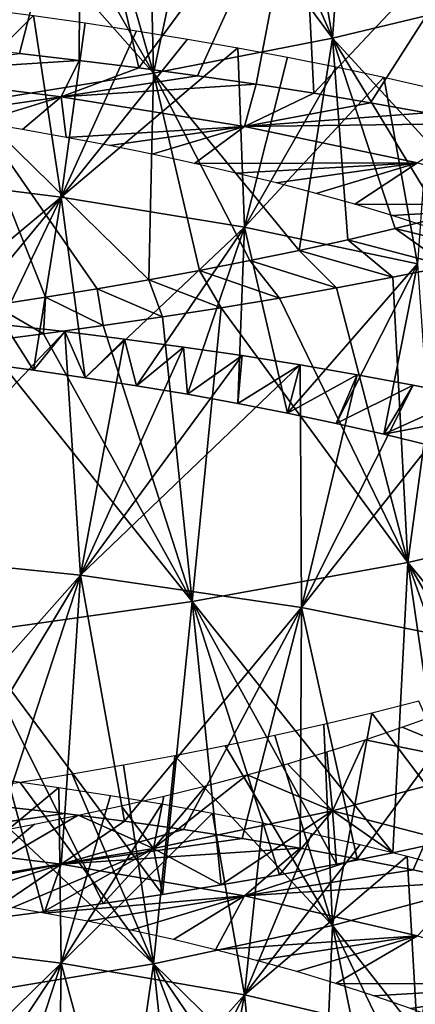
# Model space of a CAD drawing. Header units: millimetres. Extents: x -161 to 161, y -94 to 1149.
# Tile 840 of 1056: x 44.81 to 47.15, y 430.84 to 436.66. Entities that reach past the tile are written whole.
import ezdxf

# ---------------------------------------------------------------- set-up
doc = ezdxf.new("R2010")
doc.units = ezdxf.units.MM
doc.header["$LTSCALE"] = 81.481481
for name, color, linetype in [('71', 7, 'CONTINUOUS'), ('72', 7, 'CONTINUOUS'), ('73', 7, 'CONTINUOUS'), ('82', 7, 'CONTINUOUS')]:
    doc.layers.add(name, color=color, linetype=linetype)

msp = doc.modelspace()

# ---------------------------------------------------------------- linework, layer by layer
at = {"layer": '71', "color": 7, "linetype": 'CONTINUOUS', "true_color": 0xaaaaaa}
for points in [[(44.8047, 436.4578, -8.1677), (45.1578, 436.4173, -8.1502), (43.9488, 436.3407, -6.9493), (44.8047, 436.4578, -8.1677)], [(43.9488, 436.3407, -6.9493), (45.1578, 436.4173, -8.1502), (45.0513, 436.2024, -6.9744), (43.9488, 436.3407, -6.9493)], [(45.1578, 436.4173, -8.1502), (45.5091, 436.3735, -8.1151), (45.0513, 436.2024, -6.9744), (45.1578, 436.4173, -8.1502)], [(45.5091, 436.3735, -8.1151), (45.8579, 436.3266, -8.0628), (45.0513, 436.2024, -6.9744), (45.5091, 436.3735, -8.1151)], [(43.9488, 436.3407, -6.9493), (45.0513, 436.2024, -6.9744), (44.3022, 436.0934, -5.7971), (43.9488, 436.3407, -6.9493)], [(45.8579, 436.3266, -8.0628), (46.2033, 436.2764, -7.9933), (45.0513, 436.2024, -6.9744), (45.8579, 436.3266, -8.0628)], [(45.0513, 436.2024, -6.9744), (46.2033, 436.2764, -7.9933), (46.1341, 436.0263, -6.7944), (45.0513, 436.2024, -6.9744)], [(46.2033, 436.2764, -7.9933), (46.5445, 436.2231, -7.9069), (46.1341, 436.0263, -6.7944), (46.2033, 436.2764, -7.9933)], [(44.3022, 436.0934, -5.7971), (45.0513, 436.2024, -6.9744), (44.5617, 436.0524, -5.8085), (44.3022, 436.0934, -5.7971)], [(44.5617, 436.0524, -5.8085), (45.0513, 436.2024, -6.9744), (44.8211, 436.0088, -5.8053), (44.5617, 436.0524, -5.8085)], [(44.8211, 436.0088, -5.8053), (45.0513, 436.2024, -6.9744), (45.0796, 435.9625, -5.7877), (44.8211, 436.0088, -5.8053)], [(45.0513, 436.2024, -6.9744), (46.1341, 436.0263, -6.7944), (45.0796, 435.9625, -5.7877), (45.0513, 436.2024, -6.9744)], [(46.5445, 436.2231, -7.9069), (46.8805, 436.1665, -7.8037), (46.1341, 436.0263, -6.7944), (46.5445, 436.2231, -7.9069)], [(46.8805, 436.1665, -7.8037), (47.2104, 436.1067, -7.6838), (46.1341, 436.0263, -6.7944), (46.8805, 436.1665, -7.8037)], [(47.2104, 436.1067, -7.6838), (47.5334, 436.0437, -7.5475), (46.1341, 436.0263, -6.7944), (47.2104, 436.1067, -7.6838)], [(45.0796, 435.9625, -5.7877), (46.1341, 436.0263, -6.7944), (45.3361, 435.9136, -5.756), (45.0796, 435.9625, -5.7877)], [(45.3361, 435.9136, -5.756), (46.1341, 436.0263, -6.7944), (45.5897, 435.8622, -5.7102), (45.3361, 435.9136, -5.756)], [(45.5897, 435.8622, -5.7102), (46.1341, 436.0263, -6.7944), (45.8394, 435.8083, -5.6507), (45.5897, 435.8622, -5.7102)], [(46.1341, 436.0263, -6.7944), (47.1576, 435.8127, -6.4173), (45.8394, 435.8083, -5.6507), (46.1341, 436.0263, -6.7944)], [(46.1341, 436.0263, -6.7944), (47.5334, 436.0437, -7.5475), (47.1576, 435.8127, -6.4173), (46.1341, 436.0263, -6.7944)], [(45.8394, 435.8083, -5.6507), (47.1576, 435.8127, -6.4173), (46.0844, 435.7518, -5.5777), (45.8394, 435.8083, -5.6507)], [(46.0844, 435.7518, -5.5777), (47.1576, 435.8127, -6.4173), (46.3244, 435.6928, -5.4913), (46.0844, 435.7518, -5.5777)], [(46.3244, 435.6928, -5.4913), (47.1576, 435.8127, -6.4173), (46.5587, 435.6312, -5.3916), (46.3244, 435.6928, -5.4913)], [(46.5587, 435.6312, -5.3916), (47.1576, 435.8127, -6.4173), (46.7869, 435.5669, -5.279), (46.5587, 435.6312, -5.3916)], [(47.1576, 435.8127, -6.4173), (48.0852, 435.5633, -5.8573), (46.7869, 435.5669, -5.279), (47.1576, 435.8127, -6.4173)], [(46.7869, 435.5669, -5.279), (48.0852, 435.5633, -5.8573), (47.008, 435.5002, -5.1538), (46.7869, 435.5669, -5.279)], [(47.008, 435.5002, -5.1538), (48.0852, 435.5633, -5.8573), (47.2214, 435.431, -5.0167), (47.008, 435.5002, -5.1538)], [(47.2778, 432.5522, 1.9318), (47.6355, 432.2428, 3.1061), (47.0669, 432.4757, 2.0697), (47.2778, 432.5522, 1.9318)], [(47.0669, 432.4757, 2.0697), (47.6355, 432.2428, 3.1061), (46.8481, 432.4016, 2.1957), (47.0669, 432.4757, 2.0697)], [(46.8481, 432.4016, 2.1957), (46.6556, 431.9817, 3.5681), (46.6219, 432.3299, 2.3094), (46.8481, 432.4016, 2.1957)], [(47.6355, 432.2428, 3.1061), (46.6556, 431.9817, 3.5681), (46.8481, 432.4016, 2.1957), (47.6355, 432.2428, 3.1061)], [(46.6219, 432.3299, 2.3094), (46.6556, 431.9817, 3.5681), (46.3893, 432.2607, 2.4103), (46.6219, 432.3299, 2.3094)], [(46.3893, 432.2607, 2.4103), (46.6556, 431.9817, 3.5681), (46.1508, 432.1942, 2.498), (46.3893, 432.2607, 2.4103)], [(47.6355, 432.2428, 3.1061), (47.339, 431.8046, 4.5669), (46.6556, 431.9817, 3.5681), (47.6355, 432.2428, 3.1061)], [(46.6556, 431.9817, 3.5681), (45.5976, 431.7592, 3.8383), (46.1508, 432.1942, 2.498), (46.6556, 431.9817, 3.5681)], [(46.1508, 432.1942, 2.498), (45.5976, 431.7592, 3.8383), (45.907, 432.1305, 2.5723), (46.1508, 432.1942, 2.498)], [(45.907, 432.1305, 2.5723), (45.5976, 431.7592, 3.8383), (45.6586, 432.0694, 2.633), (45.907, 432.1305, 2.5723)], [(45.6586, 432.0694, 2.633), (45.5976, 431.7592, 3.8383), (45.4061, 432.0111, 2.6801), (45.6586, 432.0694, 2.633)], [(44.7182, 432.0062, -9.1236), (45.0722, 431.9656, -9.1128), (43.9488, 431.8037, -7.9139), (44.7182, 432.0062, -9.1236)], [(45.4061, 432.0111, 2.6801), (45.5976, 431.7592, 3.8383), (45.1505, 431.9556, 2.7133), (45.4061, 432.0111, 2.6801)], [(46.6556, 431.9817, 3.5681), (45.9976, 431.544, 4.9607), (45.5976, 431.7592, 3.8383), (46.6556, 431.9817, 3.5681)], [(46.341, 431.604, 4.8873), (45.9976, 431.544, 4.9607), (46.6556, 431.9817, 3.5681), (46.341, 431.604, 4.8873)], [(46.6796, 431.6675, 4.7971), (46.341, 431.604, 4.8873), (46.6556, 431.9817, 3.5681), (46.6796, 431.6675, 4.7971)], [(47.0125, 431.7344, 4.6902), (46.6796, 431.6675, 4.7971), (46.6556, 431.9817, 3.5681), (47.0125, 431.7344, 4.6902)], [(47.339, 431.8046, 4.5669), (47.0125, 431.7344, 4.6902), (46.6556, 431.9817, 3.5681), (47.339, 431.8046, 4.5669)], [(43.9488, 431.8037, -7.9139), (45.0722, 431.9656, -9.1128), (45.0513, 431.6672, -7.9475), (43.9488, 431.8037, -7.9139)], [(45.5976, 431.7592, 3.8383), (44.5, 431.5785, 3.9074), (45.1505, 431.9556, 2.7133), (45.5976, 431.7592, 3.8383)], [(45.1505, 431.9556, 2.7133), (44.5, 431.5785, 3.9074), (44.8927, 431.903, 2.7324), (45.1505, 431.9556, 2.7133)], [(45.0722, 431.9656, -9.1128), (45.4246, 431.9207, -9.0847), (45.0513, 431.6672, -7.9475), (45.0722, 431.9656, -9.1128)], [(44.8927, 431.903, 2.7324), (44.5, 431.5785, 3.9074), (44.6337, 431.8535, 2.7371), (44.8927, 431.903, 2.7324)], [(45.4246, 431.9207, -9.0847), (45.7744, 431.8716, -9.0394), (45.0513, 431.6672, -7.9475), (45.4246, 431.9207, -9.0847)], [(45.7744, 431.8716, -9.0394), (46.121, 431.8182, -8.9772), (45.0513, 431.6672, -7.9475), (45.7744, 431.8716, -9.0394)], [(46.121, 431.8182, -8.9772), (46.4635, 431.7605, -8.8982), (45.0513, 431.6672, -7.9475), (46.121, 431.8182, -8.9772)], [(43.9488, 431.8037, -7.9139), (45.0513, 431.6672, -7.9475), (44.1737, 431.5035, -6.7672), (43.9488, 431.8037, -7.9139)], [(45.5976, 431.7592, 3.8383), (44.5932, 431.3392, 5.0828), (44.5, 431.5785, 3.9074), (45.5976, 431.7592, 3.8383)], [(44.9469, 431.3849, 5.0784), (44.5932, 431.3392, 5.0828), (45.5976, 431.7592, 3.8383), (44.9469, 431.3849, 5.0784)], [(45.2995, 431.4343, 5.0565), (44.9469, 431.3849, 5.0784), (45.5976, 431.7592, 3.8383), (45.2995, 431.4343, 5.0565)], [(45.0513, 431.6672, -7.9475), (46.4635, 431.7605, -8.8982), (46.134, 431.4802, -7.7789), (45.0513, 431.6672, -7.9475)], [(45.6501, 431.4874, 5.0172), (45.2995, 431.4343, 5.0565), (45.5976, 431.7592, 3.8383), (45.6501, 431.4874, 5.0172)], [(45.9976, 431.544, 4.9607), (45.6501, 431.4874, 5.0172), (45.5976, 431.7592, 3.8383), (45.9976, 431.544, 4.9607)], [(46.4635, 431.7605, -8.8982), (46.801, 431.6985, -8.8026), (46.134, 431.4802, -7.7789), (46.4635, 431.7605, -8.8982)], [(46.801, 431.6985, -8.8026), (47.1329, 431.6323, -8.6904), (46.134, 431.4802, -7.7789), (46.801, 431.6985, -8.8026)], [(44.1737, 431.5035, -6.7672), (45.0513, 431.6672, -7.9475), (44.4322, 431.4652, -6.7881), (44.1737, 431.5035, -6.7672)], [(44.4322, 431.4652, -6.7881), (45.0513, 431.6672, -7.9475), (44.6913, 431.4233, -6.7948), (44.4322, 431.4652, -6.7881)], [(44.6913, 431.4233, -6.7948), (45.0513, 431.6672, -7.9475), (44.9499, 431.3779, -6.7873), (44.6913, 431.4233, -6.7948)], [(45.0513, 431.6672, -7.9475), (46.134, 431.4802, -7.7789), (44.9499, 431.3779, -6.7873), (45.0513, 431.6672, -7.9475)], [(47.1329, 431.6323, -8.6904), (47.458, 431.5618, -8.562), (46.134, 431.4802, -7.7789), (47.1329, 431.6323, -8.6904)], [(46.134, 431.4802, -7.7789), (47.458, 431.5618, -8.562), (47.1576, 431.2435, -7.4158), (46.134, 431.4802, -7.7789)], [(44.9499, 431.3779, -6.7873), (46.134, 431.4802, -7.7789), (45.2071, 431.329, -6.7657), (44.9499, 431.3779, -6.7873)], [(45.2071, 431.329, -6.7657), (46.134, 431.4802, -7.7789), (45.4622, 431.2765, -6.7302), (45.2071, 431.329, -6.7657)], [(45.4622, 431.2765, -6.7302), (46.134, 431.4802, -7.7789), (45.7142, 431.2206, -6.6809), (45.4622, 431.2765, -6.7302)], [(45.7142, 431.2206, -6.6809), (46.134, 431.4802, -7.7789), (45.9624, 431.1612, -6.6181), (45.7142, 431.2206, -6.6809)], [(46.134, 431.4802, -7.7789), (47.1576, 431.2435, -7.4158), (45.9624, 431.1612, -6.6181), (46.134, 431.4802, -7.7789)], [(45.9624, 431.1612, -6.6181), (47.1576, 431.2435, -7.4158), (46.206, 431.0983, -6.5417), (45.9624, 431.1612, -6.6181)], [(46.206, 431.0983, -6.5417), (47.1576, 431.2435, -7.4158), (46.444, 431.032, -6.4522), (46.206, 431.0983, -6.5417)], [(46.444, 431.032, -6.4522), (47.1576, 431.2435, -7.4158), (46.6758, 430.9624, -6.3498), (46.444, 431.032, -6.4522)], [(47.1576, 431.2435, -7.4158), (48.0852, 430.9596, -6.8726), (46.6758, 430.9624, -6.3498), (47.1576, 431.2435, -7.4158)], [(46.6758, 430.9624, -6.3498), (48.0852, 430.9596, -6.8726), (46.9006, 430.8895, -6.235), (46.6758, 430.9624, -6.3498)], [(46.9006, 430.8895, -6.235), (48.0852, 430.9596, -6.8726), (47.1177, 430.8135, -6.1084), (46.9006, 430.8895, -6.235)], [(47.1177, 430.8135, -6.1084), (48.0852, 430.9596, -6.8726), (47.3267, 430.7344, -5.9702), (47.1177, 430.8135, -6.1084)]]:
    msp.add_3dface(points, dxfattribs=at)
at = {"layer": '72', "color": 7, "linetype": 'CONTINUOUS', "true_color": 0xaaaaaa}
for points in [[(47.2989, 435.4906, 3.9184), (47.0256, 435.423, 4.0504), (47.6583, 435.2684, 5.0645), (47.2989, 435.4906, 3.9184)], [(47.0256, 435.423, 4.0504), (46.7452, 435.3576, 4.1679), (47.339, 435.2006, 5.2069), (47.0256, 435.423, 4.0504)], [(47.6583, 435.2684, 5.0645), (47.0256, 435.423, 4.0504), (47.339, 435.2006, 5.2069), (47.6583, 435.2684, 5.0645)], [(46.7452, 435.3576, 4.1679), (46.4584, 435.2946, 4.2704), (47.0125, 435.1353, 5.3329), (46.7452, 435.3576, 4.1679)], [(47.339, 435.2006, 5.2069), (46.7452, 435.3576, 4.1679), (47.0125, 435.1353, 5.3329), (47.339, 435.2006, 5.2069)], [(46.4584, 435.2946, 4.2704), (46.166, 435.2341, 4.3576), (46.6796, 435.0728, 5.4424), (46.4584, 435.2946, 4.2704)], [(47.0125, 435.1353, 5.3329), (46.4584, 435.2946, 4.2704), (46.6796, 435.0728, 5.4424), (47.0125, 435.1353, 5.3329)], [(46.166, 435.2341, 4.3576), (45.8689, 435.1761, 4.4293), (46.341, 435.0129, 5.5351), (46.166, 435.2341, 4.3576)], [(46.6796, 435.0728, 5.4424), (46.166, 435.2341, 4.3576), (46.341, 435.0129, 5.5351), (46.6796, 435.0728, 5.4424)], [(45.8689, 435.1761, 4.4293), (45.5681, 435.1207, 4.4855), (45.9976, 434.9558, 5.6108), (45.8689, 435.1761, 4.4293)], [(46.341, 435.0129, 5.5351), (45.8689, 435.1761, 4.4293), (45.9976, 434.9558, 5.6108), (46.341, 435.0129, 5.5351)], [(45.2643, 435.068, 4.5259), (44.9584, 435.0179, 4.5504), (45.2995, 434.8501, 5.7109), (45.2643, 435.068, 4.5259)], [(45.5681, 435.1207, 4.4855), (45.2643, 435.068, 4.5259), (45.6501, 434.9015, 5.6695), (45.5681, 435.1207, 4.4855)], [(45.6501, 434.9015, 5.6695), (45.2643, 435.068, 4.5259), (45.2995, 434.8501, 5.7109), (45.6501, 434.9015, 5.6695)], [(45.9976, 434.9558, 5.6108), (45.5681, 435.1207, 4.4855), (45.6501, 434.9015, 5.6695), (45.9976, 434.9558, 5.6108)], [(44.9584, 435.0179, 4.5504), (44.6514, 434.9705, 4.5588), (44.9469, 434.8016, 5.7348), (44.9584, 435.0179, 4.5504)], [(45.2995, 434.8501, 5.7109), (44.9584, 435.0179, 4.5504), (44.9469, 434.8016, 5.7348), (45.2995, 434.8501, 5.7109)], [(44.9469, 434.8016, 5.7348), (44.6514, 434.9705, 4.5588), (44.5932, 434.7562, 5.7409), (44.9469, 434.8016, 5.7348)], [(44.5786, 434.627, -7.3053), (44.8864, 434.5861, -7.301), (44.7182, 434.8545, -8.4807), (44.5786, 434.627, -7.3053)], [(44.7182, 434.8545, -8.4807), (44.8864, 434.5861, -7.301), (45.0722, 434.8144, -8.4683), (44.7182, 434.8545, -8.4807)], [(44.8864, 434.5861, -7.301), (45.1928, 434.5419, -7.2807), (45.0722, 434.8144, -8.4683), (44.8864, 434.5861, -7.301)], [(45.0722, 434.8144, -8.4683), (45.1928, 434.5419, -7.2807), (45.4246, 434.7706, -8.4384), (45.0722, 434.8144, -8.4683)], [(45.1928, 434.5419, -7.2807), (45.4971, 434.4945, -7.2446), (45.4246, 434.7706, -8.4384), (45.1928, 434.5419, -7.2807)], [(45.4246, 434.7706, -8.4384), (45.4971, 434.4945, -7.2446), (45.7744, 434.7234, -8.3913), (45.4246, 434.7706, -8.4384)], [(45.4971, 434.4945, -7.2446), (45.7984, 434.4438, -7.1929), (45.7744, 434.7234, -8.3913), (45.4971, 434.4945, -7.2446)], [(45.7744, 434.7234, -8.3913), (45.7984, 434.4438, -7.1929), (46.121, 434.6725, -8.327), (45.7744, 434.7234, -8.3913)], [(45.7984, 434.4438, -7.1929), (46.0961, 434.3899, -7.1258), (46.121, 434.6725, -8.327), (45.7984, 434.4438, -7.1929)], [(46.121, 434.6725, -8.327), (46.0961, 434.3899, -7.1258), (46.4635, 434.618, -8.2457), (46.121, 434.6725, -8.327)], [(46.0961, 434.3899, -7.1258), (46.3894, 434.3327, -7.0434), (46.4635, 434.618, -8.2457), (46.0961, 434.3899, -7.1258)], [(46.4635, 434.618, -8.2457), (46.3894, 434.3327, -7.0434), (46.801, 434.5599, -8.1477), (46.4635, 434.618, -8.2457)], [(46.3894, 434.3327, -7.0434), (46.6774, 434.2722, -6.946), (46.801, 434.5599, -8.1477), (46.3894, 434.3327, -7.0434)], [(46.801, 434.5599, -8.1477), (46.6774, 434.2722, -6.946), (47.1329, 434.4982, -8.0329), (46.801, 434.5599, -8.1477)], [(46.6774, 434.2722, -6.946), (46.9591, 434.2085, -6.8337), (47.1329, 434.4982, -8.0329), (46.6774, 434.2722, -6.946)], [(47.1329, 434.4982, -8.0329), (46.9591, 434.2085, -6.8337), (47.458, 434.4329, -7.9018), (47.1329, 434.4982, -8.0329)], [(47.458, 434.4329, -7.9018), (46.9591, 434.2085, -6.8337), (47.7755, 434.3642, -7.7546), (47.458, 434.4329, -7.9018)], [(46.9591, 434.2085, -6.8337), (47.2339, 434.1417, -6.7069), (47.7755, 434.3642, -7.7546), (46.9591, 434.2085, -6.8337)]]:
    msp.add_3dface(points, dxfattribs=at)
at = {"layer": '73', "color": 7, "linetype": 'CONTINUOUS', "true_color": 0xaaaaaa}
for points in [[(44.0974, 436.5291, -8.1497), (43.8347, 437.9925, -7.8804), (45.1653, 437.8559, -7.9023), (44.0974, 436.5291, -8.1497)], [(44.451, 436.4951, -8.1676), (44.0974, 436.5291, -8.1497), (45.1653, 437.8559, -7.9023), (44.451, 436.4951, -8.1676)], [(44.8047, 436.4578, -8.1677), (44.451, 436.4951, -8.1676), (45.1653, 437.8559, -7.9023), (44.8047, 436.4578, -8.1677)], [(45.1578, 436.4173, -8.1502), (44.8047, 436.4578, -8.1677), (45.1653, 437.8559, -7.9023), (45.1578, 436.4173, -8.1502)], [(45.5091, 436.3735, -8.1151), (45.1578, 436.4173, -8.1502), (45.1653, 437.8559, -7.9023), (45.5091, 436.3735, -8.1151)], [(45.5091, 436.3735, -8.1151), (45.1653, 437.8559, -7.9023), (46.4721, 437.6787, -7.6759), (45.5091, 436.3735, -8.1151)], [(45.8579, 436.3266, -8.0628), (45.5091, 436.3735, -8.1151), (46.4721, 437.6787, -7.6759), (45.8579, 436.3266, -8.0628)], [(46.2033, 436.2764, -7.9933), (45.8579, 436.3266, -8.0628), (46.4721, 437.6787, -7.6759), (46.2033, 436.2764, -7.9933)], [(46.5445, 436.2231, -7.9069), (46.2033, 436.2764, -7.9933), (46.4721, 437.6787, -7.6759), (46.5445, 436.2231, -7.9069)], [(46.5445, 436.2231, -7.9069), (46.4721, 437.6787, -7.6759), (47.7075, 437.4611, -7.2105), (46.5445, 436.2231, -7.9069)], [(46.8805, 436.1665, -7.8037), (46.5445, 436.2231, -7.9069), (47.7075, 437.4611, -7.2105), (46.8805, 436.1665, -7.8037)], [(47.2104, 436.1067, -7.6838), (46.8805, 436.1665, -7.8037), (47.7075, 437.4611, -7.2105), (47.2104, 436.1067, -7.6838)], [(47.339, 435.2006, 5.2069), (47.0125, 435.1353, 5.3329), (47.1016, 433.4497, 4.9964), (47.339, 435.2006, 5.2069)], [(48.2842, 433.7228, 4.4269), (47.339, 435.2006, 5.2069), (47.1016, 433.4497, 4.9964), (48.2842, 433.7228, 4.4269)], [(47.0125, 435.1353, 5.3329), (46.6796, 435.0728, 5.4424), (47.1016, 433.4497, 4.9964), (47.0125, 435.1353, 5.3329)], [(46.6796, 435.0728, 5.4424), (46.341, 435.0129, 5.5351), (47.1016, 433.4497, 4.9964), (46.6796, 435.0728, 5.4424)], [(46.341, 435.0129, 5.5351), (45.9976, 434.9558, 5.6108), (47.1016, 433.4497, 4.9964), (46.341, 435.0129, 5.5351)], [(45.9976, 434.9558, 5.6108), (45.6501, 434.9015, 5.6695), (45.8246, 433.2186, 5.3337), (45.9976, 434.9558, 5.6108)], [(47.1016, 433.4497, 4.9964), (45.9976, 434.9558, 5.6108), (45.8246, 433.2186, 5.3337), (47.1016, 433.4497, 4.9964)], [(45.6501, 434.9015, 5.6695), (45.2995, 434.8501, 5.7109), (45.8246, 433.2186, 5.3337), (45.6501, 434.9015, 5.6695)], [(44.7182, 434.8545, -8.4807), (45.0722, 434.8144, -8.4683), (43.8347, 433.5104, -8.7399), (44.7182, 434.8545, -8.4807)], [(45.2995, 434.8501, 5.7109), (44.9469, 434.8016, 5.7348), (45.8246, 433.2186, 5.3337), (45.2995, 434.8501, 5.7109)], [(43.8347, 433.5104, -8.7399), (45.0722, 434.8144, -8.4683), (45.1653, 433.3755, -8.7704), (43.8347, 433.5104, -8.7399)], [(44.9469, 434.8016, 5.7348), (44.5932, 434.7562, 5.7409), (45.8246, 433.2186, 5.3337), (44.9469, 434.8016, 5.7348)], [(45.0722, 434.8144, -8.4683), (45.4246, 434.7706, -8.4384), (45.1653, 433.3755, -8.7704), (45.0722, 434.8144, -8.4683)], [(45.8246, 433.2186, 5.3337), (44.5932, 434.7562, 5.7409), (44.5, 433.033, 5.4274), (45.8246, 433.2186, 5.3337)], [(45.4246, 434.7706, -8.4384), (45.7744, 434.7234, -8.3913), (45.1653, 433.3755, -8.7704), (45.4246, 434.7706, -8.4384)], [(45.7744, 434.7234, -8.3913), (46.121, 434.6725, -8.327), (45.1653, 433.3755, -8.7704), (45.7744, 434.7234, -8.3913)], [(46.121, 434.6725, -8.327), (46.4635, 434.618, -8.2457), (45.1653, 433.3755, -8.7704), (46.121, 434.6725, -8.327)], [(45.1653, 433.3755, -8.7704), (46.4635, 434.618, -8.2457), (46.4721, 433.1845, -8.5554), (45.1653, 433.3755, -8.7704)], [(46.4635, 434.618, -8.2457), (46.801, 434.5599, -8.1477), (46.4721, 433.1845, -8.5554), (46.4635, 434.618, -8.2457)], [(46.801, 434.5599, -8.1477), (47.1329, 434.4982, -8.0329), (46.4721, 433.1845, -8.5554), (46.801, 434.5599, -8.1477)], [(47.1329, 434.4982, -8.0329), (47.458, 434.4329, -7.9018), (46.4721, 433.1845, -8.5554), (47.1329, 434.4982, -8.0329)], [(46.4721, 433.1845, -8.5554), (47.458, 434.4329, -7.9018), (47.7075, 432.9382, -8.1046), (46.4721, 433.1845, -8.5554)], [(48.2721, 432.0342, 4.1017), (48.2842, 433.7228, 4.4269), (47.1016, 433.4497, 4.9964), (48.2721, 432.0342, 4.1017)], [(44.0093, 432.0743, -9.0924), (43.8347, 433.5104, -8.7399), (45.1653, 433.3755, -8.7704), (44.0093, 432.0743, -9.0924)], [(47.0125, 431.7344, 4.6902), (47.1016, 433.4497, 4.9964), (45.8246, 433.2186, 5.3337), (47.0125, 431.7344, 4.6902)], [(47.0125, 431.7344, 4.6902), (47.339, 431.8046, 4.5669), (47.1016, 433.4497, 4.9964), (47.0125, 431.7344, 4.6902)], [(47.339, 431.8046, 4.5669), (47.6583, 431.8781, 4.4274), (47.1016, 433.4497, 4.9964), (47.339, 431.8046, 4.5669)], [(47.6583, 431.8781, 4.4274), (47.9696, 431.9547, 4.2721), (47.1016, 433.4497, 4.9964), (47.6583, 431.8781, 4.4274)], [(47.9696, 431.9547, 4.2721), (48.2721, 432.0342, 4.1017), (47.1016, 433.4497, 4.9964), (47.9696, 431.9547, 4.2721)], [(44.3635, 432.0424, -9.1168), (44.0093, 432.0743, -9.0924), (45.1653, 433.3755, -8.7704), (44.3635, 432.0424, -9.1168)], [(44.7182, 432.0062, -9.1236), (44.3635, 432.0424, -9.1168), (45.1653, 433.3755, -8.7704), (44.7182, 432.0062, -9.1236)], [(45.0722, 431.9656, -9.1128), (44.7182, 432.0062, -9.1236), (45.1653, 433.3755, -8.7704), (45.0722, 431.9656, -9.1128)], [(45.4246, 431.9207, -9.0847), (45.0722, 431.9656, -9.1128), (45.1653, 433.3755, -8.7704), (45.4246, 431.9207, -9.0847)], [(45.4246, 431.9207, -9.0847), (45.1653, 433.3755, -8.7704), (46.4721, 433.1845, -8.5554), (45.4246, 431.9207, -9.0847)], [(45.6501, 431.4874, 5.0172), (45.8246, 433.2186, 5.3337), (44.5, 433.033, 5.4274), (45.6501, 431.4874, 5.0172)], [(45.6501, 431.4874, 5.0172), (45.9976, 431.544, 4.9607), (45.8246, 433.2186, 5.3337), (45.6501, 431.4874, 5.0172)], [(45.9976, 431.544, 4.9607), (46.341, 431.604, 4.8873), (45.8246, 433.2186, 5.3337), (45.9976, 431.544, 4.9607)], [(46.341, 431.604, 4.8873), (46.6796, 431.6675, 4.7971), (45.8246, 433.2186, 5.3337), (46.341, 431.604, 4.8873)], [(46.6796, 431.6675, 4.7971), (47.0125, 431.7344, 4.6902), (45.8246, 433.2186, 5.3337), (46.6796, 431.6675, 4.7971)], [(45.7744, 431.8716, -9.0394), (45.4246, 431.9207, -9.0847), (46.4721, 433.1845, -8.5554), (45.7744, 431.8716, -9.0394)], [(46.121, 431.8182, -8.9772), (45.7744, 431.8716, -9.0394), (46.4721, 433.1845, -8.5554), (46.121, 431.8182, -8.9772)], [(46.4635, 431.7605, -8.8982), (46.121, 431.8182, -8.9772), (46.4721, 433.1845, -8.5554), (46.4635, 431.7605, -8.8982)], [(46.801, 431.6985, -8.8026), (46.4635, 431.7605, -8.8982), (46.4721, 433.1845, -8.5554), (46.801, 431.6985, -8.8026)], [(46.801, 431.6985, -8.8026), (46.4721, 433.1845, -8.5554), (47.7075, 432.9382, -8.1046), (46.801, 431.6985, -8.8026)], [(44.5932, 431.3392, 5.0828), (44.9469, 431.3849, 5.0784), (44.5, 433.033, 5.4274), (44.5932, 431.3392, 5.0828)], [(44.9469, 431.3849, 5.0784), (45.2995, 431.4343, 5.0565), (44.5, 433.033, 5.4274), (44.9469, 431.3849, 5.0784)], [(45.2995, 431.4343, 5.0565), (45.6501, 431.4874, 5.0172), (44.5, 433.033, 5.4274), (45.2995, 431.4343, 5.0565)], [(47.1329, 431.6323, -8.6904), (46.801, 431.6985, -8.8026), (47.7075, 432.9382, -8.1046), (47.1329, 431.6323, -8.6904)], [(47.458, 431.5618, -8.562), (47.1329, 431.6323, -8.6904), (47.7075, 432.9382, -8.1046), (47.458, 431.5618, -8.562)]]:
    msp.add_3dface(points, dxfattribs=at)
at = {"layer": '82', "color": 7, "linetype": 'CONTINUOUS', "true_color": 0xaaaaaa}
for points in [[(46.7452, 437.7829, 4.5397), (46.4584, 437.7229, 4.6439), (46.6556, 436.5494, 4.3967), (46.7452, 437.7829, 4.5397)], [(47.6355, 436.7849, 3.9212), (46.7452, 437.7829, 4.5397), (46.6556, 436.5494, 4.3967), (47.6355, 436.7849, 3.9212)], [(46.4584, 437.7229, 4.6439), (46.166, 437.665, 4.7328), (46.6556, 436.5494, 4.3967), (46.4584, 437.7229, 4.6439)], [(46.166, 437.665, 4.7328), (45.8689, 437.6091, 4.8062), (46.6556, 436.5494, 4.3967), (46.166, 437.665, 4.7328)], [(45.8689, 437.6091, 4.8062), (45.5681, 437.5553, 4.8639), (45.5976, 436.3419, 4.6786), (45.8689, 437.6091, 4.8062)], [(46.6556, 436.5494, 4.3967), (45.8689, 437.6091, 4.8062), (45.5976, 436.3419, 4.6786), (46.6556, 436.5494, 4.3967)], [(45.5681, 437.5553, 4.8639), (45.2643, 437.5037, 4.9058), (45.5976, 436.3419, 4.6786), (45.5681, 437.5553, 4.8639)], [(44.9584, 437.4543, 4.9318), (44.6514, 437.4073, 4.9415), (45.5976, 436.3419, 4.6786), (44.9584, 437.4543, 4.9318)], [(45.2643, 437.5037, 4.9058), (44.9584, 437.4543, 4.9318), (45.5976, 436.3419, 4.6786), (45.2643, 437.5037, 4.9058)], [(45.5976, 436.3419, 4.6786), (44.6514, 437.4073, 4.9415), (44.5, 436.1652, 4.7574), (45.5976, 436.3419, 4.6786)], [(47.5643, 435.5605, 3.7722), (47.6355, 436.7849, 3.9212), (46.6556, 436.5494, 4.3967), (47.5643, 435.5605, 3.7722)], [(44.5786, 436.7229, -6.9078), (44.8864, 436.6821, -6.9023), (43.9488, 435.7476, -7.0587), (44.5786, 436.7229, -6.9078)], [(43.9488, 435.7476, -7.0587), (44.8864, 436.6821, -6.9023), (45.0513, 435.6095, -7.0848), (43.9488, 435.7476, -7.0587)], [(44.8864, 436.6821, -6.9023), (45.1928, 436.6385, -6.8807), (45.0513, 435.6095, -7.0848), (44.8864, 436.6821, -6.9023)], [(45.1928, 436.6385, -6.8807), (45.4971, 436.5921, -6.8433), (45.0513, 435.6095, -7.0848), (45.1928, 436.6385, -6.8807)], [(45.4971, 436.5921, -6.8433), (45.7984, 436.543, -6.7902), (45.0513, 435.6095, -7.0848), (45.4971, 436.5921, -6.8433)], [(45.7984, 436.543, -6.7902), (46.0961, 436.491, -6.7216), (45.0513, 435.6095, -7.0848), (45.7984, 436.543, -6.7902)], [(46.4584, 435.2946, 4.2704), (46.6556, 436.5494, 4.3967), (45.5976, 436.3419, 4.6786), (46.4584, 435.2946, 4.2704)], [(46.4584, 435.2946, 4.2704), (46.7452, 435.3576, 4.1679), (46.6556, 436.5494, 4.3967), (46.4584, 435.2946, 4.2704)], [(46.7452, 435.3576, 4.1679), (47.0256, 435.423, 4.0504), (46.6556, 436.5494, 4.3967), (46.7452, 435.3576, 4.1679)], [(47.0256, 435.423, 4.0504), (47.2989, 435.4906, 3.9184), (46.6556, 436.5494, 4.3967), (47.0256, 435.423, 4.0504)], [(47.2989, 435.4906, 3.9184), (47.5643, 435.5605, 3.7722), (46.6556, 436.5494, 4.3967), (47.2989, 435.4906, 3.9184)], [(45.0513, 435.6095, -7.0848), (46.0961, 436.491, -6.7216), (46.134, 435.432, -6.9063), (45.0513, 435.6095, -7.0848)], [(46.0961, 436.491, -6.7216), (46.3894, 436.4362, -6.6376), (46.134, 435.432, -6.9063), (46.0961, 436.491, -6.7216)], [(46.3894, 436.4362, -6.6376), (46.6774, 436.3785, -6.5384), (46.134, 435.432, -6.9063), (46.3894, 436.4362, -6.6376)], [(46.6774, 436.3785, -6.5384), (46.9591, 436.3181, -6.4243), (46.134, 435.432, -6.9063), (46.6774, 436.3785, -6.5384)], [(45.5681, 435.1207, 4.4855), (45.5976, 436.3419, 4.6786), (44.5, 436.1652, 4.7574), (45.5681, 435.1207, 4.4855)], [(45.5681, 435.1207, 4.4855), (45.8689, 435.1761, 4.4293), (45.5976, 436.3419, 4.6786), (45.5681, 435.1207, 4.4855)], [(45.8689, 435.1761, 4.4293), (46.166, 435.2341, 4.3576), (45.5976, 436.3419, 4.6786), (45.8689, 435.1761, 4.4293)], [(46.166, 435.2341, 4.3576), (46.4584, 435.2946, 4.2704), (45.5976, 436.3419, 4.6786), (46.166, 435.2341, 4.3576)], [(46.134, 435.432, -6.9063), (46.9591, 436.3181, -6.4243), (47.1576, 435.2154, -6.5309), (46.134, 435.432, -6.9063)], [(46.9591, 436.3181, -6.4243), (47.2339, 436.2549, -6.2957), (47.1576, 435.2154, -6.5309), (46.9591, 436.3181, -6.4243)], [(44.6514, 434.9705, 4.5588), (44.9584, 435.0179, 4.5504), (44.5, 436.1652, 4.7574), (44.6514, 434.9705, 4.5588)], [(44.9584, 435.0179, 4.5504), (45.2643, 435.068, 4.5259), (44.5, 436.1652, 4.7574), (44.9584, 435.0179, 4.5504)], [(45.2643, 435.068, 4.5259), (45.5681, 435.1207, 4.4855), (44.5, 436.1652, 4.7574), (45.2643, 435.068, 4.5259)], [(43.9629, 434.699, -7.2656), (43.9488, 435.7476, -7.0587), (45.0513, 435.6095, -7.0848), (43.9629, 434.699, -7.2656)], [(44.2704, 434.6647, -7.2935), (43.9629, 434.699, -7.2656), (45.0513, 435.6095, -7.0848), (44.2704, 434.6647, -7.2935)], [(44.5786, 434.627, -7.3053), (44.2704, 434.6647, -7.2935), (45.0513, 435.6095, -7.0848), (44.5786, 434.627, -7.3053)], [(44.8864, 434.5861, -7.301), (44.5786, 434.627, -7.3053), (45.0513, 435.6095, -7.0848), (44.8864, 434.5861, -7.301)], [(45.1928, 434.5419, -7.2807), (44.8864, 434.5861, -7.301), (45.0513, 435.6095, -7.0848), (45.1928, 434.5419, -7.2807)], [(45.1928, 434.5419, -7.2807), (45.0513, 435.6095, -7.0848), (46.134, 435.432, -6.9063), (45.1928, 434.5419, -7.2807)], [(45.4971, 434.4945, -7.2446), (45.1928, 434.5419, -7.2807), (46.134, 435.432, -6.9063), (45.4971, 434.4945, -7.2446)], [(45.7984, 434.4438, -7.1929), (45.4971, 434.4945, -7.2446), (46.134, 435.432, -6.9063), (45.7984, 434.4438, -7.1929)], [(46.0961, 434.3899, -7.1258), (45.7984, 434.4438, -7.1929), (46.134, 435.432, -6.9063), (46.0961, 434.3899, -7.1258)], [(46.3894, 434.3327, -7.0434), (46.0961, 434.3899, -7.1258), (46.134, 435.432, -6.9063), (46.3894, 434.3327, -7.0434)], [(46.3894, 434.3327, -7.0434), (46.134, 435.432, -6.9063), (47.1576, 435.2154, -6.5309), (46.3894, 434.3327, -7.0434)], [(46.6774, 434.2722, -6.946), (46.3894, 434.3327, -7.0434), (47.1576, 435.2154, -6.5309), (46.6774, 434.2722, -6.946)], [(46.9591, 434.2085, -6.8337), (46.6774, 434.2722, -6.946), (47.1576, 435.2154, -6.5309), (46.9591, 434.2085, -6.8337)], [(47.2339, 434.1417, -6.7069), (46.9591, 434.2085, -6.8337), (47.1576, 435.2154, -6.5309), (47.2339, 434.1417, -6.7069)], [(47.1651, 432.631, 3.4636), (46.888, 432.5602, 3.5863), (47.6355, 431.5681, 2.9632), (47.1651, 432.631, 3.4636)], [(46.888, 432.5602, 3.5863), (46.6043, 432.4924, 3.6942), (46.6556, 431.3033, 3.423), (46.888, 432.5602, 3.5863)], [(47.6355, 431.5681, 2.9632), (46.888, 432.5602, 3.5863), (46.6556, 431.3033, 3.423), (47.6355, 431.5681, 2.9632)], [(46.6043, 432.4924, 3.6942), (46.3148, 432.4275, 3.787), (46.6556, 431.3033, 3.423), (46.6043, 432.4924, 3.6942)], [(46.3148, 432.4275, 3.787), (46.0204, 432.3656, 3.8644), (46.6556, 431.3033, 3.423), (46.3148, 432.4275, 3.787)], [(46.0204, 432.3656, 3.8644), (45.7219, 432.3069, 3.9265), (46.6556, 431.3033, 3.423), (46.0204, 432.3656, 3.8644)], [(45.7219, 432.3069, 3.9265), (45.4199, 432.2512, 3.973), (45.5976, 431.0786, 3.6914), (45.7219, 432.3069, 3.9265)], [(46.6556, 431.3033, 3.423), (45.7219, 432.3069, 3.9265), (45.5976, 431.0786, 3.6914), (46.6556, 431.3033, 3.423)], [(45.4199, 432.2512, 3.973), (45.115, 432.1987, 4.0039), (45.5976, 431.0786, 3.6914), (45.4199, 432.2512, 3.973)], [(44.7296, 432.1629, -7.8491), (45.0371, 432.1199, -7.8384), (43.9487, 431.2186, -8.06), (44.7296, 432.1629, -7.8491)], [(45.115, 432.1987, 4.0039), (44.8081, 432.1493, 4.0189), (45.5976, 431.0786, 3.6914), (45.115, 432.1987, 4.0039)], [(43.9487, 431.2186, -8.06), (45.0371, 432.1199, -7.8384), (45.0512, 431.0824, -8.0948), (43.9487, 431.2186, -8.06)], [(44.8081, 432.1493, 4.0189), (44.5, 432.1032, 4.0178), (45.5976, 431.0786, 3.6914), (44.8081, 432.1493, 4.0189)], [(45.5976, 431.0786, 3.6914), (44.5, 432.1032, 4.0178), (44.5, 430.8973, 3.7591), (45.5976, 431.0786, 3.6914)], [(45.0371, 432.1199, -7.8384), (45.343, 432.0732, -7.8118), (45.0512, 431.0824, -8.0948), (45.0371, 432.1199, -7.8384)], [(45.343, 432.0732, -7.8118), (45.6462, 432.0226, -7.7696), (45.0512, 431.0824, -8.0948), (45.343, 432.0732, -7.8118)], [(45.6462, 432.0226, -7.7696), (45.9462, 431.9683, -7.7121), (45.0512, 431.0824, -8.0948), (45.6462, 432.0226, -7.7696)], [(45.0512, 431.0824, -8.0948), (45.9462, 431.9683, -7.7121), (46.134, 430.894, -7.9277), (45.0512, 431.0824, -8.0948)], [(45.9462, 431.9683, -7.7121), (46.242, 431.9102, -7.6392), (46.134, 430.894, -7.9277), (45.9462, 431.9683, -7.7121)], [(46.242, 431.9102, -7.6392), (46.5331, 431.8483, -7.5513), (46.134, 430.894, -7.9277), (46.242, 431.9102, -7.6392)], [(46.5331, 431.8483, -7.5513), (46.8185, 431.7826, -7.4484), (46.134, 430.894, -7.9277), (46.5331, 431.8483, -7.5513)], [(46.8185, 431.7826, -7.4484), (47.0975, 431.7132, -7.3308), (46.134, 430.894, -7.9277), (46.8185, 431.7826, -7.4484)], [(46.134, 430.894, -7.9277), (47.0975, 431.7132, -7.3308), (47.1576, 430.6544, -7.5666), (46.134, 430.894, -7.9277)], [(47.0975, 431.7132, -7.3308), (47.3692, 431.6402, -7.199), (47.1576, 430.6544, -7.5666), (47.0975, 431.7132, -7.3308)], [(47.4345, 430.3161, 2.8095), (47.6355, 431.5681, 2.9632), (46.6556, 431.3033, 3.423), (47.4345, 430.3161, 2.8095)], [(46.6043, 430.0935, 3.1707), (46.6556, 431.3033, 3.423), (45.5976, 431.0786, 3.6914), (46.6043, 430.0935, 3.1707)], [(46.6043, 430.0935, 3.1707), (46.888, 430.1645, 3.0648), (46.6556, 431.3033, 3.423), (46.6043, 430.0935, 3.1707)], [(46.888, 430.1645, 3.0648), (47.1651, 430.2387, 2.9442), (46.6556, 431.3033, 3.423), (46.888, 430.1645, 3.0648)], [(47.1651, 430.2387, 2.9442), (47.4345, 430.3161, 2.8095), (46.6556, 431.3033, 3.423), (47.1651, 430.2387, 2.9442)], [(44.1136, 430.1695, -8.3487), (43.9487, 431.2186, -8.06), (45.0512, 431.0824, -8.0948), (44.1136, 430.1695, -8.3487)], [(44.4214, 430.1349, -8.371), (44.1136, 430.1695, -8.3487), (45.0512, 431.0824, -8.0948), (44.4214, 430.1349, -8.371)], [(44.7296, 430.096, -8.3773), (44.4214, 430.1349, -8.371), (45.0512, 431.0824, -8.0948), (44.7296, 430.096, -8.3773)], [(45.4199, 429.8445, 3.4425), (45.5976, 431.0786, 3.6914), (44.5, 430.8973, 3.7591), (45.4199, 429.8445, 3.4425)], [(45.0371, 430.0528, -8.3678), (44.7296, 430.096, -8.3773), (45.0512, 431.0824, -8.0948), (45.0371, 430.0528, -8.3678)], [(45.343, 430.0053, -8.3426), (45.0371, 430.0528, -8.3678), (45.0512, 431.0824, -8.0948), (45.343, 430.0053, -8.3426)], [(45.343, 430.0053, -8.3426), (45.0512, 431.0824, -8.0948), (46.134, 430.894, -7.9277), (45.343, 430.0053, -8.3426)], [(45.4199, 429.8445, 3.4425), (45.7219, 429.9014, 3.3976), (45.5976, 431.0786, 3.6914), (45.4199, 429.8445, 3.4425)], [(45.7219, 429.9014, 3.3976), (46.0204, 429.962, 3.3372), (45.5976, 431.0786, 3.6914), (45.7219, 429.9014, 3.3976)], [(46.0204, 429.962, 3.3372), (46.3148, 430.026, 3.2616), (45.5976, 431.0786, 3.6914), (46.0204, 429.962, 3.3372)], [(46.3148, 430.026, 3.2616), (46.6043, 430.0935, 3.1707), (45.5976, 431.0786, 3.6914), (46.3148, 430.026, 3.2616)], [(44.5, 429.6953, 3.483), (44.8081, 429.7413, 3.4854), (44.5, 430.8973, 3.7591), (44.5, 429.6953, 3.483)], [(44.8081, 429.7413, 3.4854), (45.115, 429.7911, 3.4718), (44.5, 430.8973, 3.7591), (44.8081, 429.7413, 3.4854)], [(45.115, 429.7911, 3.4718), (45.4199, 429.8445, 3.4425), (44.5, 430.8973, 3.7591), (45.115, 429.7911, 3.4718)], [(45.6462, 429.9535, -8.3019), (45.343, 430.0053, -8.3426), (46.134, 430.894, -7.9277), (45.6462, 429.9535, -8.3019)], [(45.9462, 429.8976, -8.2459), (45.6462, 429.9535, -8.3019), (46.134, 430.894, -7.9277), (45.9462, 429.8976, -8.2459)], [(46.242, 429.8374, -8.1748), (45.9462, 429.8976, -8.2459), (46.134, 430.894, -7.9277), (46.242, 429.8374, -8.1748)], [(46.242, 429.8374, -8.1748), (46.134, 430.894, -7.9277), (47.1576, 430.6544, -7.5666), (46.242, 429.8374, -8.1748)]]:
    msp.add_3dface(points, dxfattribs=at)

doc.saveas('drawing.dxf')
